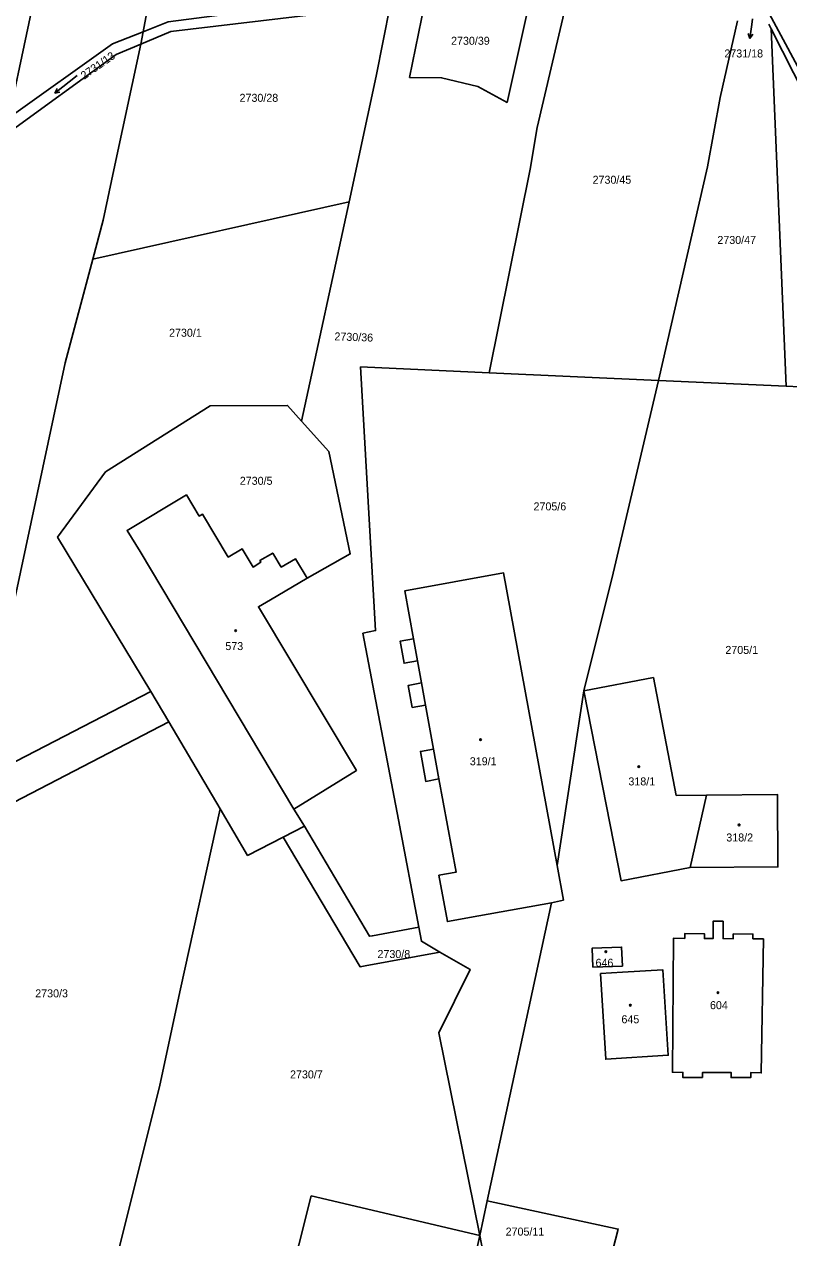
# Model space of a CAD drawing. Extents: x -776734 to -748832, y -1118122 to -976986.
# Drawn here: x -753634.1 to -753471.7, y -1115185.5 to -1114927.7 of the extents above; entities that cross this region are included whole.
import ezdxf

# ---------------------------------------------------------------- set-up
doc = ezdxf.new("R2010")
doc.units = 0
for name, color, linetype in [('KM_Hranice parcel', 7, 'Continuous'), ('KM_Parcelní čísla', 7, 'Continuous'), ('KM_Pop  PČ popisy', 7, 'Continuous'), ('KM_Vnitřní kresba', 7, 'Continuous'), ('KM_Značky budov', 7, 'Continuous'), ('KM_Značky kultur', 7, 'Continuous')]:
    doc.layers.add(name, color=color, linetype=linetype)

msp = doc.modelspace()

# ---------------------------------------------------------------- linework, layer by layer
at = {"layer": 'KM_Hranice parcel'}
for p, q in [((-753608.87, -1114929.33), (-753609.34, -1114931.95)), ((-753475.39, -1114928.71), (-753475.9, -1114927.69)), ((-753475.39, -1114928.71), (-753472.18, -1115004.59)), ((-753565.08, -1114965.41), (-753619.54, -1114977.59)), ((-753575.18, -1115012.02), (-753565.08, -1114965.41)), ((-753562.68, -1115000.52), (-753535.34, -1115001.75)), ((-753499.33, -1115003.37), (-753535.34, -1115001.75)), ((-753472.18, -1115004.59), (-753499.33, -1115003.37)), ((-753469.3, -1115004.72), (-753472.18, -1115004.59)), ((-753575.18, -1115012.02), (-753569.36, -1115018.51)), ((-753607.2, -1115069.43), (-753643.69, -1115088.29)), ((-753603.38, -1115075.89), (-753607.2, -1115069.43)), ((-753645.7, -1115097.86), (-753603.38, -1115075.89)), ((-753603.38, -1115075.89), (-753592.49, -1115094.39)), ((-753492.61, -1115106.84), (-753489.14, -1115091.48)), ((-753576.79, -1115094.42), (-753574.56, -1115098.09)), ((-753579.06, -1115100.39), (-753574.56, -1115098.09)), ((-753535.73, -1115177.62), (-753522.08, -1115114.32)), ((-753546.03, -1115141.95), (-753537.32, -1115185.01)), ((-753573.11, -1115176.6), (-753537.32, -1115185.01)), ((-753535.73, -1115177.62), (-753537.32, -1115185.01)), ((-753551.09, -1115247.71), (-753537.32, -1115185.01)), ((-753537.32, -1115185.01), (-753536.64, -1115188.38))]:
    msp.add_line(p, q, dxfattribs=at)
for points in [[(-753570.58, -1114761.97), (-753580.11, -1114799.28), (-753587.21, -1114828.12), (-753595.54, -1114863.4), (-753604.34, -1114904.93), (-753608.87, -1114929.33)], [(-753619.35, -1114864.71), (-753629.9, -1114912.16), (-753637.4, -1114947.63)], [(-753478.76, -1114919.85), (-753464.35, -1114946.78), (-753455.56, -1114955.73), (-753442.66, -1114964.55), (-753428.65, -1114973.62)], [(-753555.92, -1114921.01), (-753603.56, -1114927.22), (-753608.87, -1114929.33)], [(-753609.34, -1114931.95), (-753602.95, -1114929.29), (-753556.37, -1114923.73)], [(-753565.08, -1114965.41), (-753559.31, -1114938.75), (-753556.37, -1114923.73)], [(-753526.67, -1114922.71), (-753531.52, -1114944.33), (-753537.73, -1114940.93), (-753545.43, -1114939.1), (-753552.22, -1114939), (-753549.06, -1114923.44)], [(-753535.34, -1115001.75), (-753526.62, -1114958.48), (-753525.15, -1114949.67), (-753518.89, -1114923.09)], [(-753499.33, -1115003.37), (-753488.94, -1114957.99), (-753486.22, -1114943.26), (-753482.54, -1114926.98)], [(-753637.4, -1114947.63), (-753615.39, -1114931.91), (-753608.87, -1114929.33)], [(-753456.06, -1114957.63), (-753468.26, -1114942.82), (-753475.39, -1114928.71)], [(-753609.34, -1114931.95), (-753614.57, -1114934.12), (-753638.18, -1114951.25)], [(-753619.54, -1114977.59), (-753617.31, -1114969.36), (-753615.05, -1114958.63), (-753609.34, -1114931.95)], [(-753619.54, -1114977.59), (-753625.43, -1114999.63), (-753637.42, -1115055.73), (-753643.69, -1115088.29)], [(-753562.14, -1115057.04), (-753559.47, -1115056.53), (-753562.68, -1115000.52)], [(-753520.88, -1115106.45), (-753515.22, -1115069.32), (-753508.99, -1115044.31), (-753499.33, -1115003.37)], [(-753575.18, -1115012.02), (-753578.15, -1115008.7), (-753594.63, -1115008.78), (-753616.83, -1115022.81), (-753627.02, -1115036.71), (-753607.2, -1115069.43)], [(-753569.36, -1115018.51), (-753564.85, -1115040.22), (-753574.02, -1115045.36)], [(-753574.02, -1115045.36), (-753576.5, -1115041.25), (-753579.51, -1115043.02), (-753581.31, -1115040.06), (-753584.03, -1115041.64), (-753583.87, -1115042.02), (-753585.5, -1115043.02), (-753587.83, -1115039.12), (-753590.77, -1115040.92), (-753596.25, -1115031.79), (-753596.94, -1115032.21), (-753599.66, -1115027.69), (-753612.27, -1115035.24), (-753609.5, -1115039.74), (-753576.79, -1115094.42)], [(-753574.02, -1115045.36), (-753581.79, -1115049.98), (-753584.35, -1115051.46), (-753563.53, -1115086.24), (-753576.79, -1115094.42)], [(-753520.88, -1115106.45), (-753532.25, -1115044.28), (-753553.27, -1115048.1), (-753551.42, -1115058.25), (-753554.24, -1115058.77), (-753553.4, -1115063.45), (-753550.57, -1115062.92), (-753549.71, -1115067.62), (-753552.52, -1115068.16), (-753551.67, -1115072.83), (-753548.85, -1115072.34), (-753547.14, -1115081.68), (-753549.94, -1115082.2), (-753548.78, -1115088.55), (-753545.98, -1115088.01), (-753542.36, -1115107.84), (-753545.99, -1115108.51), (-753544.2, -1115118.33), (-753537.48, -1115117.11), (-753522.08, -1115114.32)], [(-753550.28, -1115119.53), (-753554.6, -1115096.75), (-753562.14, -1115057.04)], [(-753489.14, -1115091.48), (-753495.57, -1115091.53), (-753500.42, -1115066.49), (-753515.22, -1115069.32), (-753507.29, -1115109.65), (-753492.61, -1115106.84)], [(-753492.61, -1115106.84), (-753473.96, -1115106.74), (-753474.04, -1115091.36), (-753489.14, -1115091.48)], [(-753622.14, -1115213.44), (-753617.46, -1115201.86), (-753605.32, -1115153.08), (-753600.94, -1115132.59), (-753592.49, -1115094.39)], [(-753592.49, -1115094.39), (-753586.67, -1115104.28), (-753579.06, -1115100.39)], [(-753574.56, -1115098.09), (-753560.77, -1115121.46), (-753560.14, -1115121.34), (-753550.28, -1115119.53)], [(-753545.79, -1115124.8), (-753561.64, -1115127.73), (-753562.75, -1115127.93), (-753579.06, -1115100.39)], [(-753520.88, -1115106.45), (-753519.54, -1115113.77), (-753522.08, -1115114.32)], [(-753493.75, -1115121.9), (-753493.74, -1115120.9), (-753489.56, -1115120.93), (-753489.57, -1115121.93), (-753487.72, -1115121.94), (-753487.69, -1115118.24), (-753485.59, -1115118.26), (-753485.62, -1115121.96), (-753483.44, -1115121.97), (-753483.43, -1115120.97), (-753479.25, -1115121), (-753479.26, -1115122)], [(-753550.28, -1115119.53), (-753549.71, -1115122.53), (-753545.79, -1115124.8)], [(-753479.26, -1115122), (-753477.05, -1115122.02), (-753477.48, -1115150.47), (-753479.7, -1115150.39), (-753479.74, -1115151.48), (-753483.91, -1115151.48), (-753483.9, -1115150.36), (-753489.98, -1115150.36), (-753490, -1115151.44), (-753494.18, -1115151.42), (-753494.16, -1115150.39), (-753496.36, -1115150.35), (-753496.15, -1115121.88), (-753493.75, -1115121.9)], [(-753545.79, -1115124.8), (-753539.38, -1115128.51), (-753546.03, -1115141.95)], [(-753513.32, -1115128.02), (-753507.01, -1115127.78), (-753507.17, -1115123.75), (-753513.46, -1115123.99), (-753513.32, -1115128.02)], [(-753511.68, -1115129.39), (-753510.54, -1115147.58), (-753497.27, -1115146.74), (-753498.41, -1115128.6), (-753506.96, -1115129.11), (-753511.68, -1115129.39)], [(-753593.11, -1115253.06), (-753583.65, -1115218.26), (-753573.11, -1115176.6)], [(-753535.73, -1115177.62), (-753507.87, -1115183.65), (-753511.13, -1115196.3)]]:
    msp.add_lwpolyline(points, dxfattribs=at)
at = {"layer": 'KM_Pop  PČ popisy'}
for p, q in [((-753479.33, -1114926.6), (-753479.48, -1114927.76)), ((-753479.898, -1114930.732), (-753480.254, -1114929.67)), ((-753479.48, -1114927.76), (-753479.898, -1114930.732)), ((-753479.898, -1114930.732), (-753479.262, -1114929.81))]:
    msp.add_line(p, q, dxfattribs=at)
at = {"layer": 'KM_Vnitřní kresba'}
for p, q in [((-753550.57, -1115062.92), (-753551.42, -1115058.25)), ((-753548.85, -1115072.34), (-753549.71, -1115067.62)), ((-753545.98, -1115088.01), (-753547.14, -1115081.68))]:
    msp.add_line(p, q, dxfattribs=at)
at = {"layer": 'KM_Značky budov'}
for centre in [(-753589.1768, -1115056.5492), (-753537.1468, -1115079.6892), (-753503.5168, -1115085.4192), (-753482.2068, -1115097.7992), (-753510.5068, -1115124.7392), (-753486.6868, -1115133.4392), (-753505.3168, -1115136.0992)]:
    msp.add_circle(centre, 0.175, dxfattribs=at)
at = {"layer": 'KM_Značky kultur'}
for p, q in [((-753622.885, -1114938.637), (-753627.613, -1114942.331)), ((-753627.613, -1114942.331), (-753627.152, -1114941.334)), ((-753627.613, -1114942.331), (-753626.534, -1114942.124))]:
    msp.add_line(p, q, dxfattribs=at)

# ---------------------------------------------------------------- texts
at = {"layer": 'KM_Parcelní čísla'}
for s, p in [('2730/39', (-753543.41, -1114932.08)), ('2731/18', (-753485.333, -1114934.778)), ('2730/28', (-753588.36, -1114944.2)), ('2730/45', (-753513.34, -1114961.6)), ('2730/47', (-753486.82, -1114974.39)), ('2730/1', (-753603.34, -1114994.1)), ('2730/5', (-753588.31, -1115025.55)), ('2705/6', (-753525.89, -1115030.99)), ('573', (-753591.38, -1115060.66)), ('2705/1', (-753485.12, -1115061.48)), ('319/1', (-753539.43, -1115085.13)), ('318/1', (-753505.73, -1115089.41)), ('318/2', (-753484.92, -1115101.32)), ('2730/8', (-753559.05, -1115126.08)), ('646', (-753512.715, -1115127.93)), ('2730/3', (-753631.78, -1115134.43)), ('604', (-753488.39, -1115136.94)), ('645', (-753507.205, -1115139.94)), ('2730/7', (-753577.63, -1115151.65)), ('2705/11', (-753531.82, -1115185.04))]:
    msp.add_text(s, height=1.7, dxfattribs=at).set_placement(p)
for s, rotation, p in [('2731/13', 35, (-753621.362, -1114939.526)), ('2730/36', 358, (-753568.219, -1114994.859))]:
    msp.add_text(s, height=1.7, rotation=rotation, dxfattribs=at).set_placement(p)

doc.saveas('drawing.dxf')
